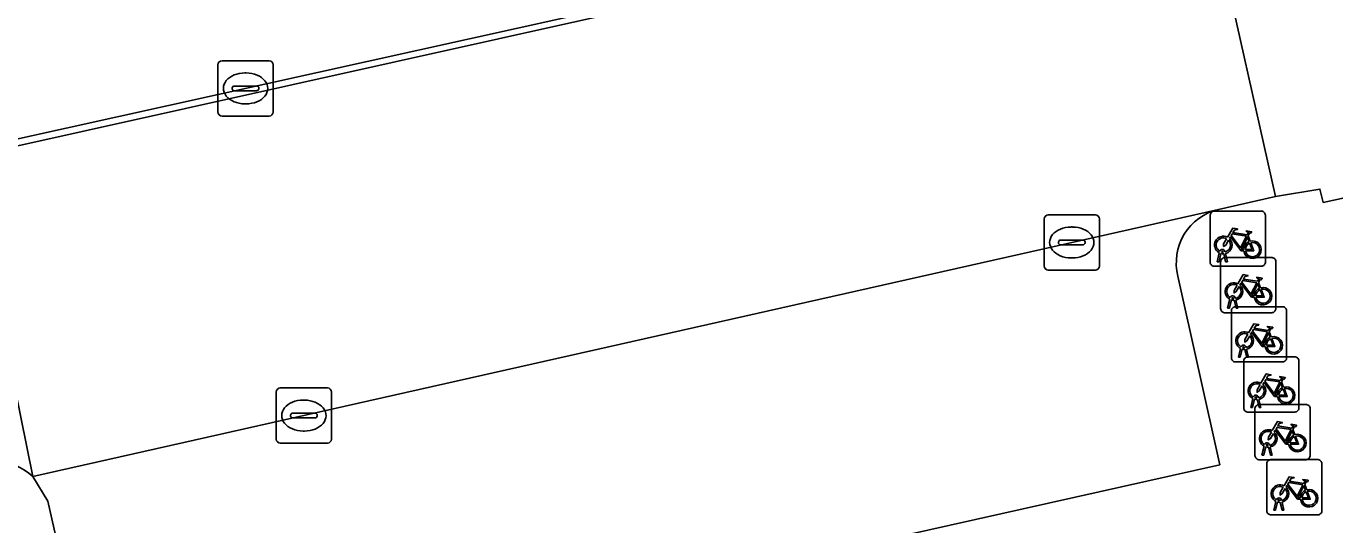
# Model space of a CAD drawing. Extents: x 161772 to 163126, y 383092 to 383917.
# Drawn here: x 163050.29 to 163073.97, y 383699.49 to 383708.52 of the extents above; entities that cross this region are included whole.
import ezdxf

# ---------------------------------------------------------------- set-up
doc = ezdxf.new("R2010")
doc.units = 0
for name, color, linetype in [('IMGEO_Fietsenrek', 7, 'Continuous'), ('IMGEO_Kolk', 7, 'Continuous'), ('IMGEO_Pand_vergunning_verleend', 7, 'Continuous'), ('IMGEO_Parkeervlak_open', 7, 'Continuous'), ('IMGEO_Rijbaan_lokaal_open', 7, 'Continuous'), ('IMGEO_Voetpad_open', 7, 'Continuous')]:
    doc.layers.add(name, color=color, linetype=linetype)

msp = doc.modelspace()

# ---------------------------------------------------------------- linework, layer by layer
at = {"layer": 'IMGEO_Fietsenrek'}
for p, q in [((163071.789, 383705.174), (163072.63, 383705.174)), ((163072.63, 383705.174), (163071.789, 383705.174)), ((163071.714, 383704.249), (163071.714, 383705.09)), ((163071.714, 383705.09), (163071.714, 383704.249)), ((163072.714, 383705.099), (163072.714, 383704.258)), ((163072.714, 383704.258), (163072.714, 383705.099)), ((163072.401, 383704.723), (163072.437, 383704.628)), ((163071.841, 383704.258), (163071.88, 383704.418)), ((163071.875, 383704.258), (163071.841, 383704.258)), ((163071.91, 383704.406), (163071.875, 383704.258)), ((163071.904, 383703.408), (163071.904, 383704.249)), ((163071.904, 383704.249), (163071.904, 383703.408)), ((163071.952, 383704.43), (163071.951, 383704.434)), ((163071.993, 383704.258), (163071.959, 383704.4)), ((163071.979, 383704.333), (163072.82, 383704.333)), ((163072.82, 383704.333), (163071.979, 383704.333)), ((163071.983, 383704.441), (163071.984, 383704.434)), ((163071.991, 383704.404), (163072.026, 383704.258)), ((163072.026, 383704.258), (163071.993, 383704.258)), ((163072.904, 383704.258), (163072.904, 383703.417)), ((163072.904, 383703.417), (163072.904, 383704.258)), ((163072.639, 383704.174), (163071.798, 383704.174)), ((163071.798, 383704.174), (163072.639, 383704.174)), ((163072.591, 383703.882), (163072.627, 383703.787)), ((163072.031, 383703.417), (163072.07, 383703.577)), ((163072.1, 383703.565), (163072.065, 383703.417)), ((163072.142, 383703.589), (163072.141, 383703.593)), ((163072.183, 383703.417), (163072.149, 383703.559)), ((163072.173, 383703.6), (163072.174, 383703.593)), ((163072.181, 383703.563), (163072.216, 383703.417)), ((163072.829, 383703.333), (163071.988, 383703.333)), ((163071.988, 383703.333), (163072.829, 383703.333)), ((163072.065, 383703.417), (163072.031, 383703.417)), ((163072.098, 383702.518), (163072.098, 383703.359)), ((163072.098, 383703.359), (163072.098, 383702.518)), ((163072.173, 383703.443), (163073.014, 383703.443)), ((163073.014, 383703.443), (163072.173, 383703.443)), ((163072.216, 383703.417), (163072.183, 383703.417)), ((163073.098, 383703.368), (163073.098, 383702.527)), ((163073.098, 383702.527), (163073.098, 383703.368)), ((163072.785, 383702.992), (163072.821, 383702.897)), ((163072.225, 383702.527), (163072.264, 383702.687)), ((163072.294, 383702.675), (163072.259, 383702.527)), ((163072.336, 383702.699), (163072.335, 383702.703)), ((163072.377, 383702.527), (163072.343, 383702.669)), ((163072.367, 383702.71), (163072.368, 383702.703)), ((163072.375, 383702.673), (163072.41, 383702.527)), ((163073.023, 383702.443), (163072.182, 383702.443)), ((163072.182, 383702.443), (163073.023, 383702.443)), ((163072.259, 383702.527), (163072.225, 383702.527)), ((163072.321, 383701.61), (163072.321, 383702.451)), ((163072.321, 383702.451), (163072.321, 383701.61)), ((163072.41, 383702.527), (163072.377, 383702.527)), ((163072.396, 383702.535), (163073.237, 383702.535)), ((163073.237, 383702.535), (163072.396, 383702.535)), ((163073.321, 383702.46), (163073.321, 383701.619)), ((163073.321, 383701.619), (163073.321, 383702.46)), ((163073.008, 383702.084), (163073.044, 383701.989)), ((163072.448, 383701.619), (163072.487, 383701.779)), ((163072.482, 383701.619), (163072.448, 383701.619)), ((163072.517, 383701.767), (163072.482, 383701.619)), ((163072.559, 383701.791), (163072.558, 383701.795)), ((163072.6, 383701.619), (163072.566, 383701.761)), ((163072.59, 383701.802), (163072.591, 383701.795)), ((163072.598, 383701.765), (163072.633, 383701.619)), ((163072.6, 383701.673), (163073.441, 383701.673)), ((163073.441, 383701.673), (163072.6, 383701.673)), ((163072.633, 383701.619), (163072.6, 383701.619)), ((163073.246, 383701.535), (163072.405, 383701.535)), ((163072.405, 383701.535), (163073.246, 383701.535)), ((163072.525, 383700.748), (163072.525, 383701.589)), ((163072.525, 383701.589), (163072.525, 383700.748)), ((163073.525, 383701.598), (163073.525, 383700.757)), ((163073.525, 383700.757), (163073.525, 383701.598)), ((163073.212, 383701.222), (163073.248, 383701.127)), ((163072.652, 383700.757), (163072.691, 383700.917)), ((163072.721, 383700.905), (163072.686, 383700.757)), ((163072.763, 383700.929), (163072.762, 383700.933)), ((163072.804, 383700.757), (163072.77, 383700.899)), ((163072.794, 383700.94), (163072.795, 383700.933)), ((163072.802, 383700.903), (163072.837, 383700.757)), ((163073.45, 383700.673), (163072.609, 383700.673)), ((163072.609, 383700.673), (163073.45, 383700.673)), ((163072.686, 383700.757), (163072.652, 383700.757)), ((163072.837, 383700.757), (163072.804, 383700.757)), ((163072.813, 383700.675), (163073.654, 383700.675)), ((163073.654, 383700.675), (163072.813, 383700.675)), ((163072.738, 383699.75), (163072.738, 383700.591)), ((163072.738, 383700.591), (163072.738, 383699.75)), ((163073.738, 383700.6), (163073.738, 383699.759)), ((163073.738, 383699.759), (163073.738, 383700.6)), ((163073.425, 383700.224), (163073.461, 383700.129)), ((163072.865, 383699.759), (163072.904, 383699.919)), ((163072.899, 383699.759), (163072.865, 383699.759)), ((163072.934, 383699.907), (163072.899, 383699.759)), ((163072.976, 383699.931), (163072.975, 383699.935)), ((163073.017, 383699.759), (163072.983, 383699.901)), ((163073.007, 383699.942), (163073.008, 383699.935)), ((163073.015, 383699.905), (163073.05, 383699.759)), ((163073.05, 383699.759), (163073.017, 383699.759)), ((163073.663, 383699.675), (163072.822, 383699.675)), ((163072.822, 383699.675), (163073.663, 383699.675))]:
    msp.add_line(p, q, dxfattribs=at)
for points in [[(163072.027, 383704.7), (163072.122, 383704.864), (163072.208, 383704.85), (163072.21, 383704.841), (163072.154, 383704.83), (163072.127, 383704.785), (163072.383, 383704.744)], [(163072.323, 383704.456), (163072.273, 383704.456), (163072.082, 383704.707), (163072.063, 383704.675)], [(163072.37, 383704.719), (163072.113, 383704.76), (163072.096, 383704.731), (163072.263, 383704.511), (163072.37, 383704.719)], [(163072.418, 383704.621), (163072.388, 383704.698), (163072.279, 383704.48), (163072.322, 383704.48)], [(163072.383, 383704.744), (163072.408, 383704.793), (163072.402, 383704.797), (163072.379, 383704.801), (163072.367, 383704.808), (163072.366, 383704.811), (163072.368, 383704.816), (163072.463, 383704.801), (163072.465, 383704.791), (163072.455, 383704.778), (163072.443, 383704.772), (163072.429, 383704.778), (163072.401, 383704.723)], [(163072.048, 383704.648), (163071.996, 383704.558), (163071.956, 383704.533), (163071.957, 383704.58), (163072.012, 383704.674)], [(163072.352, 383704.48), (163072.472, 383704.479), (163072.428, 383704.593)], [(163072.448, 383704.6), (163072.503, 383704.455), (163072.353, 383704.455)], [(163072.217, 383703.859), (163072.312, 383704.023), (163072.398, 383704.009), (163072.4, 383704), (163072.344, 383703.989), (163072.317, 383703.944), (163072.573, 383703.903)], [(163072.573, 383703.903), (163072.598, 383703.952), (163072.592, 383703.956), (163072.569, 383703.96), (163072.557, 383703.967), (163072.556, 383703.97), (163072.558, 383703.975), (163072.653, 383703.96), (163072.655, 383703.95), (163072.645, 383703.937), (163072.633, 383703.931), (163072.619, 383703.937), (163072.591, 383703.882)], [(163072.238, 383703.807), (163072.186, 383703.717), (163072.146, 383703.692), (163072.147, 383703.739), (163072.202, 383703.833)], [(163072.513, 383703.615), (163072.463, 383703.615), (163072.272, 383703.866), (163072.253, 383703.834)], [(163072.56, 383703.878), (163072.303, 383703.919), (163072.286, 383703.89), (163072.453, 383703.67), (163072.56, 383703.878)], [(163072.608, 383703.78), (163072.578, 383703.857), (163072.469, 383703.639), (163072.512, 383703.639)], [(163072.542, 383703.639), (163072.662, 383703.638), (163072.618, 383703.752)], [(163072.638, 383703.759), (163072.693, 383703.614), (163072.543, 383703.614)], [(163072.411, 383702.969), (163072.506, 383703.133), (163072.592, 383703.119), (163072.594, 383703.11), (163072.538, 383703.099), (163072.511, 383703.054), (163072.767, 383703.013)], [(163072.754, 383702.988), (163072.497, 383703.029), (163072.48, 383703), (163072.647, 383702.78), (163072.754, 383702.988)], [(163072.767, 383703.013), (163072.792, 383703.062), (163072.786, 383703.066), (163072.763, 383703.07), (163072.751, 383703.077), (163072.75, 383703.08), (163072.752, 383703.085), (163072.847, 383703.07), (163072.849, 383703.06), (163072.839, 383703.047), (163072.827, 383703.041), (163072.813, 383703.047), (163072.785, 383702.992)], [(163072.432, 383702.917), (163072.38, 383702.827), (163072.34, 383702.802), (163072.341, 383702.849), (163072.396, 383702.943)], [(163072.707, 383702.725), (163072.657, 383702.725), (163072.466, 383702.976), (163072.447, 383702.944)], [(163072.802, 383702.89), (163072.772, 383702.967), (163072.663, 383702.749), (163072.706, 383702.749)], [(163072.736, 383702.749), (163072.856, 383702.748), (163072.812, 383702.862)], [(163072.832, 383702.869), (163072.887, 383702.724), (163072.737, 383702.724)], [(163072.634, 383702.061), (163072.729, 383702.225), (163072.815, 383702.211), (163072.817, 383702.202), (163072.761, 383702.191), (163072.734, 383702.146), (163072.99, 383702.105)], [(163072.977, 383702.08), (163072.72, 383702.121), (163072.703, 383702.092), (163072.87, 383701.872), (163072.977, 383702.08)], [(163072.99, 383702.105), (163073.015, 383702.154), (163073.009, 383702.158), (163072.986, 383702.162), (163072.974, 383702.169), (163072.973, 383702.172), (163072.975, 383702.177), (163073.07, 383702.162), (163073.072, 383702.152), (163073.062, 383702.139), (163073.05, 383702.133), (163073.036, 383702.139), (163073.008, 383702.084)], [(163072.655, 383702.009), (163072.603, 383701.919), (163072.563, 383701.894), (163072.564, 383701.941), (163072.619, 383702.035)], [(163072.93, 383701.817), (163072.88, 383701.817), (163072.689, 383702.068), (163072.67, 383702.036)], [(163073.025, 383701.982), (163072.995, 383702.059), (163072.886, 383701.841), (163072.929, 383701.841)], [(163072.959, 383701.841), (163073.079, 383701.84), (163073.035, 383701.954)], [(163073.055, 383701.961), (163073.11, 383701.816), (163072.96, 383701.816)], [(163072.859, 383701.147), (163072.807, 383701.057), (163072.767, 383701.032), (163072.768, 383701.079), (163072.823, 383701.173)], [(163072.838, 383701.199), (163072.933, 383701.363), (163073.019, 383701.349), (163073.021, 383701.34), (163072.965, 383701.329), (163072.938, 383701.284), (163073.194, 383701.243)], [(163073.134, 383700.955), (163073.084, 383700.955), (163072.893, 383701.206), (163072.874, 383701.174)], [(163073.181, 383701.218), (163072.924, 383701.259), (163072.907, 383701.23), (163073.074, 383701.01), (163073.181, 383701.218)], [(163073.229, 383701.12), (163073.199, 383701.197), (163073.09, 383700.979), (163073.133, 383700.979)], [(163073.194, 383701.243), (163073.219, 383701.292), (163073.213, 383701.296), (163073.19, 383701.3), (163073.178, 383701.307), (163073.177, 383701.31), (163073.179, 383701.315), (163073.274, 383701.3), (163073.276, 383701.29), (163073.266, 383701.277), (163073.254, 383701.271), (163073.24, 383701.277), (163073.212, 383701.222)], [(163073.163, 383700.979), (163073.283, 383700.978), (163073.239, 383701.092)], [(163073.259, 383701.099), (163073.314, 383700.954), (163073.164, 383700.954)], [(163073.051, 383700.201), (163073.146, 383700.365), (163073.232, 383700.351), (163073.234, 383700.342), (163073.178, 383700.331), (163073.151, 383700.286), (163073.407, 383700.245)], [(163073.347, 383699.957), (163073.297, 383699.957), (163073.106, 383700.208), (163073.087, 383700.176)], [(163073.394, 383700.22), (163073.137, 383700.261), (163073.12, 383700.232), (163073.287, 383700.012), (163073.394, 383700.22)], [(163073.442, 383700.122), (163073.412, 383700.199), (163073.303, 383699.981), (163073.346, 383699.981)], [(163073.407, 383700.245), (163073.432, 383700.294), (163073.426, 383700.298), (163073.403, 383700.302), (163073.391, 383700.309), (163073.39, 383700.312), (163073.392, 383700.317), (163073.487, 383700.302), (163073.489, 383700.292), (163073.479, 383700.279), (163073.467, 383700.273), (163073.453, 383700.279), (163073.425, 383700.224)], [(163073.072, 383700.149), (163073.02, 383700.059), (163072.98, 383700.034), (163072.981, 383700.081), (163073.036, 383700.175)], [(163073.376, 383699.981), (163073.496, 383699.98), (163073.452, 383700.094)], [(163073.472, 383700.101), (163073.527, 383699.956), (163073.377, 383699.956)]]:
    msp.add_lwpolyline(points, dxfattribs=at)
for centre, radius, start, end in [((163071.792, 383705.096), 0.0779, 92.4484, 184.2845), ((163071.792, 383705.096), 0.0779, 92.4484, 184.2845), ((163072.636, 383705.096), 0.0779, 2.4484, 94.2845), ((163072.636, 383705.096), 0.0779, 2.4484, 94.2845), ((163071.954, 383704.559), 0.159, 62.6766, 242.1369), ((163071.954, 383704.559), 0.129, 63.3192, 238.903), ((163071.934, 383704.43), 0.0499, 12.8025, 158.6934), ((163071.934, 383704.43), 0.0174, 12.8025, 163.4502), ((163071.954, 383704.559), 0.129, 283.6043, 43.4302), ((163071.954, 383704.559), 0.159, 283.5766, 46.6042), ((163072.481, 383704.475), 0.159, 113.3408, 178.3217), ((163072.481, 383704.475), 0.159, 187.0065, 105.7708), ((163072.481, 383704.475), 0.129, 113.923, 177.9556), ((163072.481, 383704.475), 0.129, 188.6715, 104.5883), ((163071.792, 383704.252), 0.0779, 182.4484, 274.2845), ((163071.792, 383704.252), 0.0779, 182.4484, 274.2845), ((163071.982, 383704.255), 0.0779, 92.4484, 184.2845), ((163071.982, 383704.255), 0.0779, 92.4484, 184.2845), ((163071.954, 383704.559), 0.159, 253.9967, 271.7867), ((163071.954, 383704.559), 0.129, 253.415, 269.0204), ((163072.636, 383704.252), 0.0779, 272.4484, 4.2845), ((163072.636, 383704.252), 0.0779, 272.4484, 4.2845), ((163072.826, 383704.255), 0.0779, 2.4484, 94.2845), ((163072.826, 383704.255), 0.0779, 2.4484, 94.2845), ((163072.144, 383703.718), 0.159, 62.6766, 242.1369), ((163072.144, 383703.718), 0.129, 63.3192, 238.903), ((163072.144, 383703.718), 0.129, 283.6043, 43.4302), ((163072.144, 383703.718), 0.159, 283.5766, 46.6042), ((163072.671, 383703.634), 0.159, 113.3408, 178.3217), ((163072.671, 383703.634), 0.159, 187.0065, 105.7708), ((163072.671, 383703.634), 0.129, 113.923, 177.9556), ((163072.671, 383703.634), 0.129, 188.6715, 104.5883), ((163072.124, 383703.589), 0.0499, 12.8025, 158.6934), ((163072.144, 383703.718), 0.159, 253.9967, 271.7867), ((163072.124, 383703.589), 0.0174, 12.8025, 163.4502), ((163072.144, 383703.718), 0.129, 253.415, 269.0204), ((163071.982, 383703.411), 0.0779, 182.4484, 274.2845), ((163071.982, 383703.411), 0.0779, 182.4484, 274.2845), ((163072.176, 383703.365), 0.0779, 92.4484, 184.2845), ((163072.176, 383703.365), 0.0779, 92.4484, 184.2845), ((163072.826, 383703.411), 0.0779, 272.4484, 4.2845), ((163072.826, 383703.411), 0.0779, 272.4484, 4.2845), ((163073.02, 383703.365), 0.0779, 2.4484, 94.2845), ((163073.02, 383703.365), 0.0779, 2.4484, 94.2845), ((163072.338, 383702.828), 0.159, 62.6766, 242.1369), ((163072.338, 383702.828), 0.129, 63.3192, 238.903), ((163072.338, 383702.828), 0.129, 283.6043, 43.4302), ((163072.338, 383702.828), 0.159, 283.5766, 46.6042), ((163072.865, 383702.744), 0.159, 113.3408, 178.3217), ((163072.865, 383702.744), 0.159, 187.0065, 105.7708), ((163072.865, 383702.744), 0.129, 113.923, 177.9556), ((163072.865, 383702.744), 0.129, 188.6715, 104.5883), ((163072.318, 383702.699), 0.0499, 12.8025, 158.6934), ((163072.338, 383702.828), 0.159, 253.9967, 271.7867), ((163072.318, 383702.699), 0.0174, 12.8025, 163.4502), ((163072.338, 383702.828), 0.129, 253.415, 269.0204), ((163072.176, 383702.521), 0.0779, 182.4484, 274.2845), ((163072.176, 383702.521), 0.0779, 182.4484, 274.2845), ((163072.399, 383702.457), 0.0779, 92.4484, 184.2845), ((163072.399, 383702.457), 0.0779, 92.4484, 184.2845), ((163073.02, 383702.521), 0.0779, 272.4484, 4.2845), ((163073.02, 383702.521), 0.0779, 272.4484, 4.2845), ((163073.243, 383702.457), 0.0779, 2.4484, 94.2845), ((163073.243, 383702.457), 0.0779, 2.4484, 94.2845), ((163072.561, 383701.92), 0.159, 62.6766, 242.1369), ((163072.561, 383701.92), 0.129, 63.3192, 238.903), ((163072.541, 383701.791), 0.0499, 12.8025, 158.6934), ((163072.561, 383701.92), 0.129, 283.6043, 43.4302), ((163072.561, 383701.92), 0.159, 283.5766, 46.6042), ((163073.088, 383701.836), 0.159, 113.3408, 178.3217), ((163073.088, 383701.836), 0.159, 187.0065, 105.7708), ((163073.088, 383701.836), 0.129, 113.923, 177.9556), ((163073.088, 383701.836), 0.129, 188.6715, 104.5883), ((163072.399, 383701.613), 0.0779, 182.4484, 274.2845), ((163072.399, 383701.613), 0.0779, 182.4484, 274.2845), ((163072.561, 383701.92), 0.159, 253.9967, 271.7867), ((163072.541, 383701.791), 0.0174, 12.8025, 163.4502), ((163072.561, 383701.92), 0.129, 253.415, 269.0204), ((163072.603, 383701.595), 0.0779, 92.4484, 184.2845), ((163072.603, 383701.595), 0.0779, 92.4484, 184.2845), ((163073.243, 383701.613), 0.0779, 272.4484, 4.2845), ((163073.243, 383701.613), 0.0779, 272.4484, 4.2845), ((163073.447, 383701.595), 0.0779, 2.4484, 94.2845), ((163073.447, 383701.595), 0.0779, 2.4484, 94.2845), ((163072.765, 383701.058), 0.159, 62.6766, 242.1369), ((163072.765, 383701.058), 0.129, 63.3192, 238.903), ((163072.765, 383701.058), 0.129, 283.6043, 43.4302), ((163072.765, 383701.058), 0.159, 283.5766, 46.6042), ((163073.292, 383700.974), 0.159, 187.0065, 105.7708), ((163072.745, 383700.929), 0.0499, 12.8025, 158.6934), ((163072.765, 383701.058), 0.159, 253.9967, 271.7867), ((163072.745, 383700.929), 0.0174, 12.8025, 163.4502), ((163072.765, 383701.058), 0.129, 253.415, 269.0204), ((163073.292, 383700.974), 0.159, 113.3408, 178.3217), ((163073.292, 383700.974), 0.129, 113.923, 177.9556), ((163073.292, 383700.974), 0.129, 188.6715, 104.5883), ((163072.603, 383700.751), 0.0779, 182.4484, 274.2845), ((163072.603, 383700.751), 0.0779, 182.4484, 274.2845), ((163072.816, 383700.597), 0.0779, 92.4484, 184.2845), ((163072.816, 383700.597), 0.0779, 92.4484, 184.2845), ((163073.447, 383700.751), 0.0779, 272.4484, 4.2845), ((163073.447, 383700.751), 0.0779, 272.4484, 4.2845), ((163073.66, 383700.597), 0.0779, 2.4484, 94.2845), ((163073.66, 383700.597), 0.0779, 2.4484, 94.2845), ((163072.978, 383700.06), 0.159, 62.6766, 242.1369), ((163072.978, 383700.06), 0.129, 63.3192, 238.903), ((163072.958, 383699.931), 0.0499, 12.8025, 158.6934), ((163072.958, 383699.931), 0.0174, 12.8025, 163.4502), ((163072.978, 383700.06), 0.129, 283.6043, 43.4302), ((163072.978, 383700.06), 0.159, 283.5766, 46.6042), ((163073.505, 383699.976), 0.159, 113.3408, 178.3217), ((163073.505, 383699.976), 0.159, 187.0065, 105.7708), ((163073.505, 383699.976), 0.129, 113.923, 177.9556), ((163073.505, 383699.976), 0.129, 188.6715, 104.5883), ((163072.816, 383699.753), 0.0779, 182.4484, 274.2845), ((163072.816, 383699.753), 0.0779, 182.4484, 274.2845), ((163072.978, 383700.06), 0.159, 253.9967, 271.7867), ((163072.978, 383700.06), 0.129, 253.415, 269.0204), ((163073.66, 383699.753), 0.0779, 272.4484, 4.2845), ((163073.66, 383699.753), 0.0779, 272.4484, 4.2845)]:
    msp.add_arc(centre, radius, start, end, dxfattribs=at)
at = {"layer": 'IMGEO_Kolk'}
for p, q in [((163053.758, 383706.969), (163053.758, 383707.821)), ((163053.833, 383707.895), (163054.685, 383707.895)), ((163054.759, 383707.821), (163054.759, 383706.969)), ((163054.246, 383707.675), (163054.271, 383707.675)), ((163054.017, 383707.389), (163054.017, 383707.401)), ((163054.455, 383707.352), (163054.057, 383707.352)), ((163054.06, 383707.438), (163054.458, 383707.438)), ((163054.501, 383707.401), (163054.501, 383707.389)), ((163054.269, 383707.115), (163054.244, 383707.115)), ((163054.685, 383706.895), (163053.833, 383706.895)), ((163068.71, 383704.18), (163068.71, 383705.032)), ((163068.785, 383705.106), (163069.637, 383705.106)), ((163069.711, 383705.032), (163069.711, 383704.18)), ((163069.198, 383704.886), (163069.223, 383704.886)), ((163068.969, 383704.6), (163068.969, 383704.612)), ((163069.407, 383704.563), (163069.009, 383704.563)), ((163069.012, 383704.649), (163069.41, 383704.649)), ((163069.453, 383704.612), (163069.453, 383704.6)), ((163069.221, 383704.326), (163069.196, 383704.326)), ((163069.637, 383704.106), (163068.785, 383704.106)), ((163054.813, 383701.046), (163054.813, 383701.898)), ((163054.888, 383701.972), (163055.74, 383701.972)), ((163055.814, 383701.898), (163055.814, 383701.046)), ((163055.301, 383701.752), (163055.326, 383701.752)), ((163055.072, 383701.466), (163055.072, 383701.478)), ((163055.51, 383701.429), (163055.112, 383701.429)), ((163055.115, 383701.515), (163055.513, 383701.515)), ((163055.556, 383701.478), (163055.556, 383701.466)), ((163055.324, 383701.192), (163055.299, 383701.192)), ((163055.74, 383700.972), (163054.888, 383700.972))]:
    msp.add_line(p, q, dxfattribs=at)
for points in [[(163053.758, 383706.969), (163053.758, 383707.821)], [(163053.833, 383707.895), (163054.685, 383707.895)], [(163054.759, 383707.821), (163054.759, 383706.969)], [(163054.685, 383706.895), (163053.833, 383706.895)], [(163068.71, 383704.18), (163068.71, 383705.032)], [(163068.785, 383705.106), (163069.637, 383705.106)], [(163069.711, 383705.032), (163069.711, 383704.18)], [(163069.637, 383704.106), (163068.785, 383704.106)], [(163054.813, 383701.046), (163054.813, 383701.898)], [(163054.888, 383701.972), (163055.74, 383701.972)], [(163055.814, 383701.898), (163055.814, 383701.046)], [(163055.74, 383700.972), (163054.888, 383700.972)]]:
    msp.add_lwpolyline(points, dxfattribs=at)
for centre, radius, start, end in [((163053.835, 383707.819), 0.0765, 91.552, 178.448), ((163053.835, 383707.819), 0.0765, 91.552, 178.448), ((163054.683, 383707.819), 0.0765, 1.552, 88.448), ((163054.683, 383707.819), 0.0765, 1.552, 88.448), ((163054.057, 383707.398), 0.0403, 85.8775, 175.7526), ((163054.054, 383707.388), 0.0366, 178.938, 274.7102), ((163054.458, 383707.395), 0.043, 264.8664, 352.4533), ((163054.462, 383707.4), 0.0386, 1.7309, 96.639), ((163053.835, 383706.971), 0.0765, 181.552, 268.448), ((163053.835, 383706.971), 0.0765, 181.552, 268.448), ((163054.683, 383706.971), 0.0765, 271.552, 358.448), ((163054.683, 383706.971), 0.0765, 271.552, 358.448), ((163068.787, 383705.03), 0.0765, 91.552, 178.448), ((163068.787, 383705.03), 0.0765, 91.552, 178.448), ((163069.635, 383705.03), 0.0765, 1.552, 88.448), ((163069.635, 383705.03), 0.0765, 1.552, 88.448), ((163069.009, 383704.609), 0.0403, 85.8775, 175.7526), ((163069.006, 383704.599), 0.0366, 178.938, 274.7102), ((163069.41, 383704.606), 0.043, 264.8664, 352.4533), ((163069.414, 383704.611), 0.0386, 1.7309, 96.639), ((163068.787, 383704.182), 0.0765, 181.552, 268.448), ((163068.787, 383704.182), 0.0765, 181.552, 268.448), ((163069.635, 383704.182), 0.0765, 271.552, 358.448), ((163069.635, 383704.182), 0.0765, 271.552, 358.448), ((163054.89, 383701.896), 0.0765, 91.552, 178.448), ((163054.89, 383701.896), 0.0765, 91.552, 178.448), ((163055.738, 383701.896), 0.0765, 1.552, 88.448), ((163055.738, 383701.896), 0.0765, 1.552, 88.448), ((163055.112, 383701.475), 0.0403, 85.8775, 175.7526), ((163055.109, 383701.465), 0.0366, 178.938, 274.7102), ((163055.513, 383701.472), 0.043, 264.8664, 352.4533), ((163055.517, 383701.477), 0.0386, 1.7309, 96.639), ((163054.89, 383701.048), 0.0765, 181.552, 268.448), ((163054.89, 383701.048), 0.0765, 181.552, 268.448), ((163055.738, 383701.048), 0.0765, 271.552, 358.448), ((163055.738, 383701.048), 0.0765, 271.552, 358.448)]:
    msp.add_arc(centre, radius, start, end, dxfattribs=at)
for centre, major_axis, ratio, start_param, end_param in [((163054.245, 383707.395), (-0.387, 0.002), 0.722429, 4.712389, 7.853982), ((163054.27, 383707.395), (-0.39, 0.002), 0.717154, 1.570796, 4.712389), ((163069.197, 383704.606), (-0.387, 0.002), 0.722429, 4.712389, 7.853982), ((163069.222, 383704.606), (-0.39, 0.002), 0.717154, 1.570796, 4.712389), ((163055.3, 383701.472), (-0.387, 0.002), 0.722429, 4.712389, 7.853982), ((163055.325, 383701.472), (-0.39, 0.002), 0.717154, 1.570796, 4.712389)]:
    msp.add_ellipse(centre, major_axis=major_axis, ratio=ratio, start_param=start_param, end_param=end_param, dxfattribs=at)
at = {"layer": 'IMGEO_Pand_vergunning_verleend'}
msp.add_lwpolyline([(162993.909, 383721.134), (163001.45, 383746.157), (163009.166, 383743.831), (163009.809, 383745.965), (163011.405, 383745.484), (163016.15, 383761.229), (163023.626, 383758.976), (163024.262, 383761.086), (163067.776, 383747.972), (163075.772, 383712.068), (163041.89, 383704.522), (162999.381, 383717.505), (162999.921, 383719.274)], close=True, dxfattribs=at)
at = {"layer": 'IMGEO_Parkeervlak_open'}
for points in [[(163058.146, 383712.871), (163053.98, 383711.94), (163048.194, 383710.651), (163049.207, 383706.274), (163060.106, 383708.691)], [(163071.865, 383705.205), (163050.408, 383700.367), (163050.682, 383699.925), (163051.559, 383696.029), (163071.887, 383700.583), (163071.131, 383703.995)]]:
    msp.add_lwpolyline(points, dxfattribs=at)
msp.add_arc((163072.098, 383704.236), 0.997, 103.5227, 193.9944, dxfattribs=at)
at = {"layer": 'IMGEO_Rijbaan_lokaal_open'}
for points in [[(163064.761, 383709.748), (163060.106, 383708.691), (163049.207, 383706.274), (163050.408, 383700.367), (163071.865, 383705.205), (163072.899, 383705.44), (163071.42, 383712.031), (163061.795, 383755.705)], [(163050.408, 383700.367), (163049.207, 383706.274)]]:
    msp.add_lwpolyline(points, dxfattribs=at)
msp.add_arc((163049.713, 383699.633), 1.011, 46.5476, 90.2736, dxfattribs=at)
at = {"layer": 'IMGEO_Voetpad_open'}
for points in [[(163071.42, 383712.031), (163072.899, 383705.44), (163073.7, 383705.573), (163073.762, 383705.332), (163076.982, 383706.034), (163077.111, 383705.535), (163079.325, 383706.023), (163079.526, 383705.132), (163080.735, 383705.414), (163080.708, 383705.533), (163078.646, 383714.535), (163075.638, 383713.962), (163072.175, 383713.174)], [(163080.735, 383705.414), (163079.526, 383705.132), (163079.325, 383706.023), (163077.111, 383705.535), (163076.982, 383706.034), (163073.762, 383705.332), (163073.7, 383705.573), (163072.899, 383705.44), (163071.865, 383705.205)], [(163071.131, 383703.995), (163071.887, 383700.583), (163051.559, 383696.029), (163050.682, 383699.925), (163050.408, 383700.367)]]:
    msp.add_lwpolyline(points, dxfattribs=at)
for centre, radius, start, end in [((163072.098, 383704.236), 0.997, 103.5227, 193.9944), ((163049.713, 383699.633), 1.011, 46.5476, 90.2736)]:
    msp.add_arc(centre, radius, start, end, dxfattribs=at)

doc.saveas('drawing.dxf')
